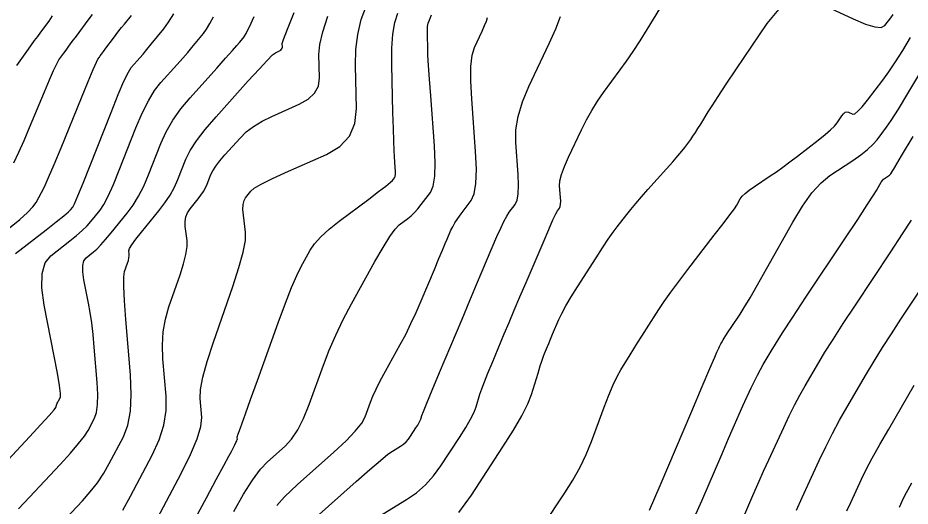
# Model space of a CAD drawing. Extents: x 2082232 to 2083549, y 592624 to 593832.
# Drawn here: x 2082798.4 to 2082854.1, y 593769.9 to 593800.4 of the extents above; entities that cross this region are included whole.
import ezdxf

# ---------------------------------------------------------------- set-up
doc = ezdxf.new("R2010")
doc.units = 0
doc.layers.add('DT_X_Contour_Major', color=7, linetype='Continuous')
doc.layers.add('DT_X_Contour_Minor', color=7, linetype='Continuous')

msp = doc.modelspace()

# ---------------------------------------------------------------- linework, layer by layer
at = {"layer": 'DT_X_Contour_Major'}
for points in [[(2082798.184, 593791.375), (2082798.506, 593792.041), (2082798.837, 593792.776), (2082799.176, 593793.578), (2082800.092, 593795.807), (2082800.407, 593796.558), (2082800.664, 593797.141), (2082800.864, 593797.554), (2082801.007, 593797.798), (2082801.311, 593798.223), (2082801.445, 593798.409), (2082801.62, 593798.648), (2082801.835, 593798.939), (2082802.091, 593799.283), (2082802.827, 593800.271), (2082803.088, 593800.635)], [(2082801.104, 593768.821), (2082802.468, 593770.278), (2082802.957, 593770.834), (2082803.4, 593771.41), (2082803.797, 593772.005), (2082804.148, 593772.62), (2082805.024, 593774.285), (2082805.298, 593774.994), (2082805.463, 593775.872), (2082805.518, 593776.918), (2082805.465, 593778.134), (2082805.177, 593781.601), (2082805.091, 593782.763), (2082805.049, 593783.648), (2082805.051, 593784.257), (2082805.097, 593784.59), (2082805.277, 593785.108), (2082805.334, 593785.289), (2082805.373, 593785.442), (2082805.391, 593785.568), (2082805.39, 593785.667), (2082805.361, 593785.892), (2082805.403, 593786.028), (2082805.548, 593786.267), (2082805.797, 593786.61), (2082806.151, 593787.055), (2082807.232, 593788.381), (2082807.61, 593788.876), (2082807.935, 593789.366), (2082808.205, 593789.852), (2082808.421, 593790.333), (2082808.926, 593791.611), (2082809.185, 593792.135), (2082809.586, 593792.749), (2082810.127, 593793.454), (2082810.81, 593794.248), (2082812.818, 593796.487), (2082813.489, 593797.227), (2082813.994, 593797.767), (2082814.335, 593798.108), (2082814.511, 593798.249), (2082814.761, 593798.359), (2082814.843, 593798.405), (2082814.901, 593798.461), (2082814.935, 593798.526), (2082814.945, 593798.601), (2082814.939, 593798.812), (2082815.022, 593799.08), (2082815.272, 593799.725), (2082815.692, 593800.747)], [(2082814.611, 593769.993), (2082815.077, 593770.522), (2082815.885, 593771.3), (2082818.159, 593773.321), (2082818.921, 593774.027), (2082819.5, 593774.629), (2082819.897, 593775.127), (2082820.111, 593775.521), (2082820.44, 593776.432), (2082820.591, 593776.809), (2082820.798, 593777.257), (2082821.06, 593777.776), (2082821.378, 593778.365), (2082822.3, 593780.032), (2082822.642, 593780.671), (2082822.974, 593781.338), (2082823.297, 593782.033), (2082823.61, 593782.756), (2082824.435, 593784.723), (2082824.716, 593785.394), (2082824.943, 593785.933), (2082825.115, 593786.339), (2082825.231, 593786.613), (2082825.468, 593787.168), (2082825.575, 593787.388), (2082825.717, 593787.633), (2082825.895, 593787.902), (2082826.109, 593788.197), (2082826.726, 593789.015), (2082826.917, 593789.437), (2082827.027, 593790.089), (2082827.057, 593790.971), (2082827.006, 593792.084), (2082826.762, 593795.359), (2082826.705, 593796.481), (2082826.715, 593797.391), (2082826.792, 593798.089), (2082826.937, 593798.575), (2082827.414, 593799.588), (2082827.571, 593799.937), (2082827.684, 593800.224), (2082827.754, 593800.45)], [(2082837.851, 593769.7), (2082838.521, 593771.245), (2082840.492, 593775.882), (2082841.145, 593777.415), (2082841.624, 593778.538), (2082841.929, 593779.251), (2082842.06, 593779.553), (2082842.18, 593779.811), (2082842.224, 593779.905), (2082842.267, 593779.992), (2082842.31, 593780.072), (2082842.352, 593780.146), (2082842.462, 593780.334), (2082842.524, 593780.435), (2082842.627, 593780.596), (2082842.772, 593780.818), (2082842.959, 593781.1), (2082843.512, 593781.933), (2082843.771, 593782.343), (2082844.132, 593782.95), (2082844.595, 593783.752), (2082845.161, 593784.75), (2082846.806, 593787.673), (2082847.412, 593788.677), (2082847.999, 593789.495), (2082848.565, 593790.129), (2082849.112, 593790.577), (2082850.542, 593791.527), (2082851.039, 593791.874), (2082851.457, 593792.206), (2082851.798, 593792.52), (2082852.059, 593792.819), (2082852.653, 593793.592), (2082852.949, 593794.02), (2082853.393, 593794.722), (2082853.984, 593795.699), (2082854.722, 593796.95)], [(2082853.453, 593769.879), (2082853.717, 593770.451), (2082853.896, 593770.797), (2082854.235, 593771.405)]]:
    msp.add_lwpolyline(points, dxfattribs=at)
at = {"layer": 'DT_X_Contour_Minor'}
for points in [[(2082806.808, 593768.523), (2082808.625, 593771.978), (2082809.217, 593773.168), (2082809.629, 593774.147), (2082809.861, 593774.915), (2082809.913, 593775.471), (2082809.813, 593776.672), (2082809.837, 593777.229), (2082809.983, 593777.999), (2082810.252, 593778.982), (2082810.642, 593780.177), (2082811.847, 593783.648), (2082812.236, 593784.836), (2082812.499, 593785.798), (2082812.637, 593786.534), (2082812.649, 593787.043), (2082812.514, 593788.1), (2082812.485, 593788.465), (2082812.498, 593788.771), (2082812.554, 593789.015), (2082812.652, 593789.199), (2082812.972, 593789.609), (2082813.197, 593789.797), (2082813.633, 593790.052), (2082814.279, 593790.374), (2082815.136, 593790.764), (2082817.702, 593791.895), (2082818.541, 593792.392), (2082819.133, 593793.035), (2082819.478, 593793.825), (2082819.576, 593794.76), (2082819.508, 593797.449), (2082819.532, 593798.44), (2082819.653, 593799.394), (2082819.872, 593800.312), (2082820.19, 593801.194)], [(2082820.974, 593769.309), (2082822.692, 593770.361), (2082823.31, 593770.789), (2082823.875, 593771.283), (2082824.387, 593771.845), (2082824.846, 593772.472), (2082825.999, 593774.236), (2082826.388, 593774.852), (2082826.692, 593775.375), (2082826.91, 593775.807), (2082827.042, 593776.147), (2082827.28, 593776.931), (2082827.394, 593777.273), (2082827.557, 593777.712), (2082827.769, 593778.248), (2082828.03, 593778.881), (2082828.792, 593780.698), (2082829.091, 593781.41), (2082829.419, 593782.183), (2082829.774, 593783.018), (2082830.157, 593783.915), (2082831.215, 593786.388), (2082831.568, 593787.208), (2082831.835, 593787.812), (2082832.015, 593788.202), (2082832.109, 593788.376), (2082832.243, 593788.554), (2082832.284, 593788.646), (2082832.308, 593788.787), (2082832.315, 593788.979), (2082832.304, 593789.221), (2082832.251, 593789.933), (2082832.271, 593790.246), (2082832.371, 593790.651), (2082832.55, 593791.148), (2082832.809, 593791.738), (2082833.606, 593793.433), (2082833.917, 593794.055), (2082834.25, 593794.65), (2082834.607, 593795.219), (2082834.987, 593795.761), (2082836.032, 593797.17), (2082836.43, 593797.724), (2082836.842, 593798.329), (2082837.268, 593798.985), (2082837.707, 593799.693), (2082838.895, 593801.648)], [(2082848.316, 593801.404), (2082850.576, 593800.358), (2082851.335, 593800.038), (2082851.917, 593799.861), (2082852.322, 593799.827), (2082852.549, 593799.937), (2082852.921, 593800.421), (2082853.067, 593800.622)], [(2082797.925, 593787.321), (2082798.555, 593787.842), (2082799.042, 593788.279), (2082799.384, 593788.635), (2082799.583, 593788.908), (2082799.921, 593789.526), (2082800.092, 593789.874), (2082800.351, 593790.456), (2082800.698, 593791.272), (2082801.133, 593792.32), (2082802.41, 593795.429), (2082802.833, 593796.454), (2082803.145, 593797.2), (2082803.346, 593797.667), (2082803.435, 593797.853), (2082803.525, 593797.979), (2082803.576, 593798.049), (2082803.662, 593798.166), (2082803.783, 593798.329), (2082803.94, 593798.54), (2082804.404, 593799.162), (2082804.577, 593799.392), (2082804.748, 593799.615), (2082804.917, 593799.829), (2082805.085, 593800.037), (2082805.529, 593800.58)], [(2082798.299, 593785.708), (2082800.205, 593787.198), (2082800.836, 593787.695), (2082801.302, 593788.067), (2082801.601, 593788.315), (2082801.733, 593788.438), (2082801.866, 593788.6), (2082801.97, 593788.809), (2082802.185, 593789.313), (2082802.511, 593790.113), (2082802.947, 593791.209), (2082804.256, 593794.526), (2082804.703, 593795.633), (2082805.063, 593796.469), (2082805.334, 593797.034), (2082805.519, 593797.326), (2082805.893, 593797.743), (2082806.052, 593797.925), (2082806.25, 593798.158), (2082806.486, 593798.441), (2082806.761, 593798.774), (2082807.543, 593799.732), (2082807.847, 593800.149), (2082808.172, 593800.682)], [(2082808.336, 593767.014), (2082810.202, 593770.469), (2082810.824, 593771.621), (2082811.291, 593772.489), (2082811.604, 593773.071), (2082811.763, 593773.368), (2082811.979, 593773.779), (2082812.05, 593773.918), (2082812.1, 593774.024), (2082812.129, 593774.098), (2082812.137, 593774.139), (2082812.132, 593774.208), (2082812.135, 593774.246), (2082812.15, 593774.31), (2082812.176, 593774.398), (2082812.214, 593774.51), (2082812.33, 593774.844), (2082812.429, 593775.122), (2082812.638, 593775.706), (2082812.958, 593776.595), (2082813.389, 593777.79), (2082814.685, 593781.383), (2082815.137, 593782.611), (2082815.523, 593783.601), (2082815.841, 593784.352), (2082816.092, 593784.865), (2082816.673, 593785.914), (2082816.95, 593786.323), (2082817.345, 593786.763), (2082817.859, 593787.234), (2082818.491, 593787.736), (2082820.336, 593789.117), (2082820.947, 593789.577), (2082821.397, 593789.924), (2082821.685, 593790.158), (2082821.813, 593790.277), (2082821.939, 593790.444), (2082821.978, 593790.531), (2082822, 593790.667), (2082822.006, 593790.852), (2082821.995, 593791.085), (2082821.944, 593791.773), (2082821.924, 593792.138), (2082821.901, 593792.717), (2082821.876, 593793.51), (2082821.849, 593794.517), (2082821.775, 593797.486), (2082821.777, 593798.524), (2082821.839, 593799.408), (2082821.962, 593800.14), (2082822.144, 593800.719)], [(2082811.912, 593769.611), (2082812.526, 593770.697), (2082813.082, 593771.577), (2082813.58, 593772.252), (2082814.022, 593772.722), (2082815.124, 593773.701), (2082815.527, 593774.138), (2082815.91, 593774.714), (2082816.273, 593775.429), (2082816.616, 593776.284), (2082817.505, 593778.748), (2082817.865, 593779.681), (2082818.279, 593780.629), (2082818.745, 593781.593), (2082819.266, 593782.574), (2082820.725, 593785.21), (2082821.229, 593786.094), (2082821.648, 593786.77), (2082821.982, 593787.237), (2082822.23, 593787.495), (2082822.777, 593787.905), (2082822.984, 593788.075), (2082823.192, 593788.277), (2082823.402, 593788.511), (2082823.615, 593788.778), (2082824.184, 593789.533), (2082824.36, 593789.926), (2082824.461, 593790.541), (2082824.487, 593791.376), (2082824.437, 593792.433), (2082824.206, 593795.546), (2082824.129, 593796.606), (2082824.072, 593797.453), (2082824.034, 593798.085), (2082824.016, 593798.504), (2082823.995, 593799.337), (2082823.996, 593799.628), (2082824.013, 593799.876), (2082824.048, 593800.081), (2082824.099, 593800.243), (2082824.258, 593800.618)], [(2082825.961, 593769.56), (2082826.744, 593770.632), (2082828.713, 593773.644), (2082829.378, 593774.695), (2082829.897, 593775.589), (2082830.269, 593776.327), (2082830.495, 593776.907), (2082830.902, 593778.246), (2082831.041, 593778.699), (2082831.154, 593779.054), (2082831.24, 593779.312), (2082831.3, 593779.472), (2082831.425, 593779.769), (2082831.484, 593779.909), (2082831.568, 593780.108), (2082831.678, 593780.364), (2082831.812, 593780.679), (2082832.205, 593781.597), (2082832.388, 593781.982), (2082832.642, 593782.451), (2082832.969, 593783.003), (2082833.366, 593783.638), (2082834.523, 593785.442), (2082834.93, 593786.071), (2082835.286, 593786.603), (2082835.589, 593787.039), (2082835.841, 593787.378), (2082836.441, 593788.155), (2082836.693, 593788.471), (2082836.996, 593788.834), (2082837.351, 593789.246), (2082837.757, 593789.705), (2082838.911, 593790.994), (2082839.307, 593791.441), (2082839.63, 593791.813), (2082839.879, 593792.112), (2082840.056, 593792.337), (2082840.428, 593792.839), (2082840.571, 593793.04), (2082840.724, 593793.264), (2082840.885, 593793.514), (2082841.054, 593793.788), (2082841.518, 593794.551), (2082841.76, 593794.933), (2082842.136, 593795.51), (2082842.647, 593796.279), (2082843.293, 593797.242), (2082845.195, 593800.069), (2082845.925, 593800.947)], [(2082797.005, 593771.969), (2082799.167, 593774.279), (2082799.878, 593775.043), (2082800.39, 593775.603), (2082800.703, 593775.96), (2082800.816, 593776.113), (2082800.851, 593776.25), (2082800.868, 593776.305), (2082800.894, 593776.369), (2082800.928, 593776.442), (2082800.97, 593776.524), (2082801.093, 593776.753), (2082801.104, 593776.977), (2082801.044, 593777.479), (2082800.914, 593778.257), (2082800.712, 593779.312), (2082800.081, 593782.495), (2082799.93, 593783.583), (2082799.949, 593784.459), (2082800.138, 593785.125), (2082800.498, 593785.578), (2082801.684, 593786.506), (2082802.1, 593786.843), (2082802.458, 593787.159), (2082802.757, 593787.452), (2082802.999, 593787.723), (2082803.566, 593788.418), (2082803.8, 593788.77), (2082804.08, 593789.304), (2082804.403, 593790.019), (2082804.772, 593790.917), (2082805.812, 593793.554), (2082806.202, 593794.472), (2082806.589, 593795.25), (2082806.973, 593795.886), (2082807.355, 593796.382), (2082808.372, 593797.515), (2082808.729, 593797.916), (2082809.038, 593798.268), (2082809.3, 593798.573), (2082809.514, 593798.829), (2082810.02, 593799.448), (2082810.216, 593799.718), (2082810.426, 593800.062), (2082810.65, 593800.482)], [(2082798.383, 593797.441), (2082798.579, 593797.742), (2082799.097, 593798.468), (2082799.291, 593798.738), (2082799.485, 593799.005), (2082799.678, 593799.269), (2082799.871, 593799.529), (2082800.384, 593800.218), (2082800.604, 593800.546)], [(2082798.485, 593769.78), (2082799.166, 593770.515), (2082801.08, 593772.558), (2082801.726, 593773.265), (2082802.232, 593773.852), (2082802.596, 593774.32), (2082802.818, 593774.668), (2082803.223, 593775.438), (2082803.348, 593775.794), (2082803.417, 593776.285), (2082803.431, 593776.91), (2082803.39, 593777.669), (2082803.207, 593779.872), (2082803.134, 593780.664), (2082803.05, 593781.386), (2082802.956, 593782.038), (2082802.853, 593782.62), (2082802.563, 593784.08), (2082802.49, 593784.576), (2082802.488, 593784.97), (2082802.557, 593785.261), (2082802.696, 593785.449), (2082803.163, 593785.814), (2082803.363, 593785.991), (2082803.613, 593786.25), (2082803.914, 593786.589), (2082804.264, 593787.009), (2082805.266, 593788.236), (2082805.631, 593788.731), (2082805.974, 593789.294), (2082806.296, 593789.925), (2082806.596, 593790.625), (2082807.369, 593792.582), (2082807.7, 593793.311), (2082808.115, 593794.03), (2082808.612, 593794.739), (2082809.192, 593795.437), (2082810.851, 593797.286), (2082811.406, 593797.906), (2082811.826, 593798.379), (2082812.113, 593798.705), (2082812.266, 593798.884), (2082812.496, 593799.164), (2082812.585, 593799.286), (2082812.68, 593799.443), (2082812.781, 593799.633), (2082812.889, 593799.858), (2082813.184, 593800.501)], [(2082804.998, 593769.69), (2082805.478, 593770.571), (2082806.825, 593773.132), (2082807.257, 593774.081), (2082807.546, 593775.01), (2082807.689, 593775.917), (2082807.689, 593776.803), (2082807.495, 593779.137), (2082807.464, 593779.996), (2082807.516, 593780.824), (2082807.651, 593781.619), (2082807.869, 593782.383), (2082808.562, 593784.378), (2082808.784, 593785.073), (2082808.93, 593785.663), (2082809.002, 593786.147), (2082808.998, 593786.525), (2082808.887, 593787.392), (2082808.875, 593787.705), (2082808.92, 593787.996), (2082809.023, 593788.263), (2082809.184, 593788.507), (2082809.69, 593789.127), (2082809.867, 593789.359), (2082810.019, 593789.589), (2082810.145, 593789.816), (2082810.246, 593790.041), (2082810.482, 593790.639), (2082810.604, 593790.884), (2082810.791, 593791.172), (2082811.045, 593791.501), (2082811.364, 593791.873), (2082812.304, 593792.921), (2082812.692, 593793.3), (2082813.153, 593793.652), (2082813.687, 593793.976), (2082814.292, 593794.273), (2082816.004, 593795.027), (2082816.564, 593795.342), (2082816.96, 593795.723), (2082817.192, 593796.169), (2082817.26, 593796.68), (2082817.224, 593798.131), (2082817.277, 593798.76), (2082817.463, 593799.56), (2082817.782, 593800.53)], [(2082817.046, 593769.253), (2082819.556, 593771.484), (2082820.403, 593772.23), (2082821.062, 593772.797), (2082821.533, 593773.183), (2082821.815, 593773.388), (2082822.318, 593773.695), (2082822.498, 593773.82), (2082822.663, 593773.965), (2082822.813, 593774.129), (2082822.947, 593774.313), (2082823.284, 593774.828), (2082823.398, 593775.008), (2082823.487, 593775.161), (2082823.55, 593775.287), (2082823.589, 593775.387), (2082823.659, 593775.616), (2082823.747, 593775.847), (2082823.96, 593776.37), (2082824.298, 593777.184), (2082824.76, 593778.29), (2082826.159, 593781.626), (2082826.648, 593782.792), (2082827.067, 593783.787), (2082827.416, 593784.611), (2082827.694, 593785.264), (2082828.341, 593786.778), (2082828.572, 593787.298), (2082828.776, 593787.723), (2082828.955, 593788.052), (2082829.109, 593788.286), (2082829.484, 593788.784), (2082829.601, 593789.041), (2082829.668, 593789.438), (2082829.686, 593789.975), (2082829.655, 593790.653), (2082829.507, 593792.646), (2082829.517, 593793.425), (2082829.659, 593794.268), (2082829.933, 593795.175), (2082830.338, 593796.146), (2082831.596, 593798.819), (2082832.01, 593799.74), (2082832.309, 593800.498)], [(2082831.178, 593768.673), (2082832.583, 593770.786), (2082833.082, 593771.58), (2082833.523, 593772.378), (2082833.907, 593773.178), (2082834.234, 593773.982), (2082835.029, 593776.13), (2082835.317, 593776.879), (2082835.585, 593777.515), (2082835.833, 593778.038), (2082836.062, 593778.448), (2082836.644, 593779.391), (2082836.871, 593779.757), (2082837.117, 593780.148), (2082837.381, 593780.565), (2082837.663, 593781.007), (2082838.44, 593782.219), (2082838.772, 593782.716), (2082839.185, 593783.3), (2082839.68, 593783.969), (2082840.257, 593784.725), (2082841.903, 593786.854), (2082842.454, 593787.571), (2082842.87, 593788.124), (2082843.153, 593788.514), (2082843.302, 593788.741), (2082843.52, 593789.129), (2082843.637, 593789.287), (2082843.826, 593789.469), (2082844.086, 593789.675), (2082844.417, 593789.907), (2082845.395, 593790.556), (2082845.776, 593790.816), (2082846.186, 593791.108), (2082846.625, 593791.433), (2082847.093, 593791.79), (2082848.379, 593792.786), (2082848.814, 593793.133), (2082849.157, 593793.429), (2082849.407, 593793.672), (2082849.565, 593793.863), (2082849.861, 593794.303), (2082849.97, 593794.442), (2082850.076, 593794.528), (2082850.179, 593794.561), (2082850.278, 593794.542), (2082850.539, 593794.422), (2082850.669, 593794.441), (2082850.866, 593794.59), (2082851.129, 593794.868), (2082851.458, 593795.276), (2082852.424, 593796.534), (2082852.804, 593797.055), (2082853.219, 593797.672), (2082853.669, 593798.387), (2082854.154, 593799.198)], [(2082840.668, 593769.257), (2082841.132, 593770.272), (2082842.366, 593773.175), (2082842.796, 593774.18), (2082843.158, 593775.02), (2082843.455, 593775.693), (2082843.684, 593776.2), (2082844.206, 593777.331), (2082844.401, 593777.741), (2082844.591, 593778.122), (2082844.777, 593778.475), (2082844.96, 593778.799), (2082845.442, 593779.624), (2082845.714, 593780.066), (2082846.168, 593780.772), (2082846.804, 593781.744), (2082847.622, 593782.981), (2082850.047, 593786.631), (2082850.852, 593787.847), (2082851.451, 593788.756), (2082851.841, 593789.357), (2082852.024, 593789.652), (2082852.236, 593790.029), (2082852.315, 593790.158), (2082852.39, 593790.264), (2082852.463, 593790.345), (2082852.534, 593790.403), (2082852.718, 593790.525), (2082852.782, 593790.57), (2082852.836, 593790.613), (2082852.88, 593790.654), (2082852.914, 593790.692), (2082852.99, 593790.792), (2082853.155, 593791.064), (2082853.594, 593791.807), (2082854.305, 593793.02)], [(2082843.743, 593769.3), (2082844.24, 593770.468), (2082844.447, 593770.945), (2082844.693, 593771.501), (2082844.98, 593772.135), (2082845.307, 593772.847), (2082846.233, 593774.852), (2082846.577, 593775.578), (2082846.914, 593776.253), (2082847.245, 593776.878), (2082847.568, 593777.451), (2082848.423, 593778.913), (2082848.807, 593779.549), (2082849.317, 593780.359), (2082849.954, 593781.343), (2082850.718, 593782.501), (2082852.924, 593785.822), (2082853.657, 593786.936), (2082854.202, 593787.789)], [(2082847.027, 593769.704), (2082847.39, 593770.489), (2082848.457, 593772.798), (2082848.864, 593773.654), (2082849.287, 593774.491), (2082849.724, 593775.307), (2082850.177, 593776.104), (2082851.403, 593778.203), (2082851.882, 593779.007), (2082852.398, 593779.842), (2082852.951, 593780.71), (2082853.541, 593781.611), (2082855.165, 593784.056)], [(2082850.18, 593769.663), (2082850.421, 593770.184), (2082851.087, 593771.625), (2082851.38, 593772.226), (2082851.761, 593772.948), (2082852.229, 593773.792), (2082852.785, 593774.757), (2082854.384, 593777.493)]]:
    msp.add_lwpolyline(points, dxfattribs=at)

doc.saveas('drawing.dxf')
